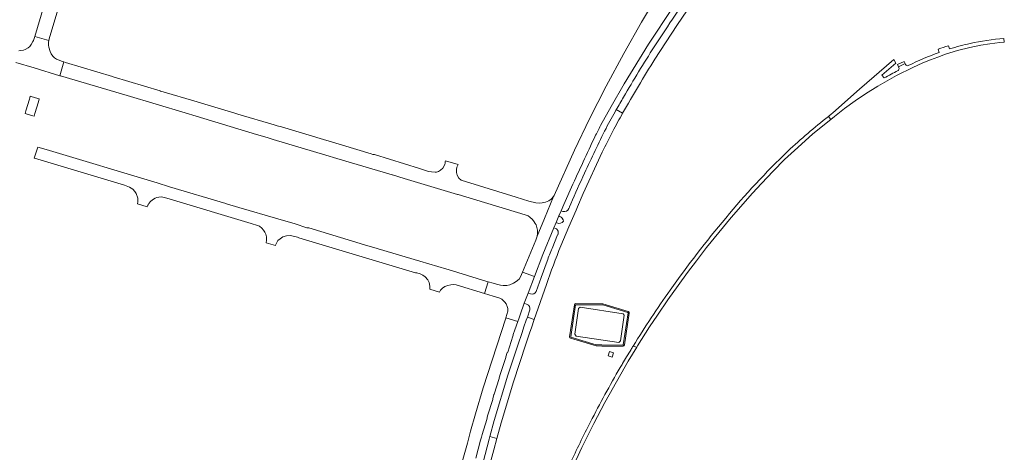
# Model space of a CAD drawing. Extents: x 148869 to 161638, y 453607 to 469810.
# Tile 613 of 656: x 155182 to 155614, y 466221 to 466411. Entities that reach past the tile are written whole.
import ezdxf

# ---------------------------------------------------------------- set-up
doc = ezdxf.new("R2010")
doc.units = 0
for name, color, linetype, lineweight in [('B-RO-VH-VERHARDING_ASFALT-GV', 251, 'CONTINUOUS', 18), ('B-RO-VH-VERHARDING_BEDRIJFSVLOERPLAAT-GV', 251, 'CONTINUOUS', 18), ('B-RO-VH-VERHARDING_OPEN-GV', 251, 'CONTINUOUS', 18), ('B-RO-VH-VERHARDING_TEGEL_RUBBER-GV', 251, 'CONTINUOUS', 18)]:
    doc.layers.add(name, color=color, linetype=linetype, lineweight=lineweight)

msp = doc.modelspace()

# ---------------------------------------------------------------- linework, layer by layer
at = {"layer": 'B-RO-VH-VERHARDING_ASFALT-GV', "flags": 128}
for points in [[(155192.16, 466417.02), (155188.17, 466403.74), (155194.39, 466402.01), (155194.53, 466402.72), (155207.23, 466445.42)], [(155460.76, 466393.73), (155470.48, 466408.55), (155481.65, 466425.15), (155483.05, 466427.2)], [(155461.67, 466421.47), (155454.83, 466409.94), (155447.13, 466396.28), (155439.3, 466381.82), (155432, 466367.52), (155425.41, 466353.78), (155416.51, 466333.88), (155416.25, 466333.46), (155412.23, 466323.82), (155408.98, 466315.99), (155408.36, 466314.29), (155402.57, 466300.22), (155407.78, 466298.3), (155411.55, 466308.02), (155416.39, 466319.73), (155417.36, 466322.04), (155418.56, 466324.89), (155419.56, 466327.19), (155420.75, 466329.91), (155421.35, 466331.27), (155424.13, 466337.48)], [(155436.89, 466364.57), (155441.57, 466372.93), (155447.26, 466382.84), (155458, 466400.3), (155468.72, 466416.38), (155464.71, 466419.27), (155461.67, 466421.47)], [(155179.9, 466392.34), (155187.96, 466389.9), (155199.24, 466386.48), (155201.01, 466392.54), (155200.36, 466392.73), (155197.77, 466393.68), (155196.89, 466394.28), (155196.11, 466395.09), (155195.44, 466396.05), (155194.95, 466397.07), (155194.41, 466399.07), (155194.28, 466399.91), (155194.25, 466400.1), (155194.25, 466401.28), (155194.39, 466402.01), (155188.17, 466403.74), (155187.61, 466401.89), (155187.38, 466401.49), (155187.37, 466401.48), (155186.6, 466400.15), (155185.94, 466399.25), (155185.3, 466398.75), (155184.01, 466398.05), (155183.17, 466397.76), (155182.11, 466397.52), (155181.12, 466397.47)], [(155537.02, 466368.61), (155538.09, 466367.3), (155539.71, 466368.62), (155544.1, 466372.01), (155548.79, 466375.38), (155553.32, 466378.45), (155558.8, 466381.95), (155562.83, 466384.28), (155566.99, 466386.57), (155574.18, 466390.14), (155578.56, 466392.09), (155581.92, 466393.46), (155585.07, 466394.67), (155588.58, 466395.95), (155593.71, 466397.59), (155599.26, 466398.91), (155603.99, 466399.87), (155608.03, 466400.54), (155612.45, 466401.08), (155614.36, 466401.25), (155614.2, 466402.85)], [(155585.32, 466398.12), (155585.77, 466396.68)], [(155590.21, 466398.21), (155589.79, 466399.63)], [(155561.58, 466385.49), (155560.58, 466386.66), (155566.64, 466391.96), (155565.74, 466393.61), (155550.74, 466380.52), (155539.05, 466370.22), (155538.29, 466369.6)], [(155570.96, 466391.34), (155570.96, 466391.34), (155570.72, 466391.81), (155567.83, 466390.4), (155568.05, 466389.93)], [(155443.81, 466371.61), (155446.59, 466369.99)], [(155446.59, 466369.99), (155443.81, 466371.61)], [(155452.8, 466267.29), (155453.17, 466267.89), (155458.46, 466276.15), (155461.86, 466281.29), (155466.44, 466288.02), (155470.95, 466294.43), (155475.07, 466300.04), (155479, 466305.23), (155483.44, 466310.98), (155488.81, 466317.66), (155494.32, 466324.29), (155503.68, 466334.95), (155507.56, 466339.15), (155512.74, 466344.59), (155517.77, 466349.62), (155523.56, 466354.92), (155530.26, 466360.9), (155538.09, 466367.3), (155537.02, 466368.61)], [(155419.43, 466311.77), (155422.91, 466320.13), (155426.12, 466327.51), (155426.71, 466328.85), (155429.25, 466334.7), (155437.63, 466352.86)], [(155420.32, 466326.88), (155419.56, 466327.19), (155418.56, 466324.89), (155418.98, 466324.72)], [(155423.8, 466330.25), (155423.2, 466328.86), (155423.29, 466328.82), (155422.94, 466328.1)], [(155417.71, 466321.88), (155417.36, 466322.04), (155416.39, 466319.73), (155417.1, 466319.43)], [(155418.08, 466316.58), (155418, 466316.63), (155415.57, 466310.66)], [(155413.37, 466305.11), (155410.83, 466297.92), (155408.58, 466291.7)], [(155405.77, 466283.62), (155404.71, 466280.42), (155407.73, 466279.38), (155413.07, 466294.83)], [(155406.12, 466290.65), (155405.04, 466291.04), (155403.36, 466286.54)], [(155403.36, 466286.54), (155404.55, 466286.08)], [(155382.1, 466218.49), (155384.17, 466226.42), (155384.55, 466227.75), (155384.91, 466228.96), (155386.82, 466235.53), (155387.23, 466237.15), (155389.52, 466244.33), (155389.46, 466244.61), (155389.99, 466246.44), (155390.18, 466246.68), (155392.31, 466253.5), (155392.26, 466253.79), (155392.89, 466255.67), (155395.3, 466262.69), (155395.24, 466263.01), (155395.86, 466264.91), (155396.05, 466265.1), (155398.39, 466272.04), (155398.42, 466272.49), (155398.48, 466272.84), (155399.2, 466274.91), (155400.45, 466278.48), (155395.27, 466280.22), (155395.22, 466280.05), (155385.27, 466249.43), (155381.85, 466238.01), (155379.76, 466230.38), (155378.32, 466225.14), (155376.12, 466216.9)], [(155404, 466178.7), (155403.95, 466178.62), (155405.46, 466177.77), (155413.34, 466187.48), (155414.67, 466190.99), (155417.43, 466197.89), (155422.89, 466210.72), (155428.65, 466223.18), (155433.93, 466233.75), (155438.8, 466242.98), (155445.84, 466255.46), (155449.01, 466261.11), (155452.8, 466267.29), (155451.21, 466267.76)], [(155451.21, 466267.76), (155452.8, 466267.29)], [(155448.35, 466263.08), (155446.59, 466260.14)], [(155387.94, 466214.75), (155389.92, 466222.26), (155391.28, 466227.19), (155388.23, 466228.04), (155387.92, 466226.91), (155385.25, 466216.81)]]:
    msp.add_lwpolyline(points, dxfattribs=at)
at = {"layer": 'B-RO-VH-VERHARDING_ASFALT-GV'}
for points in [[(155479.03, 466426.89, 0.004647), (155460.5, 466399.22)], [(155599.28, 466400.64, 0.010131), (155595.02, 466399.6)], [(155614.2, 466402.85, 0.035178), (155599.28, 466400.64)], [(155460.5, 466399.22, 0.012509), (155446.99, 466377.07)], [(155585.77, 466396.68, 0.025279), (155572.11, 466390.97)], [(155589.79, 466399.63, 0.020531), (155585.32, 466398.12)], [(155595.02, 466399.6, 0.011646), (155590.21, 466398.21)], [(155446.59, 466369.99, -0.010723), (155460.76, 466393.73)], [(155572.11, 466390.97, -0.423317), (155570.96, 466391.34)], [(155567.65, 466388.73, 0.013645), (155561.58, 466385.49)], [(155568.05, 466389.93, -0.355083), (155567.65, 466388.73)], [(155446.99, 466377.07, 0.004829), (155443.81, 466371.61)], [(155443.81, 466371.61, 0.007142), (155439.28, 466363.37)], [(155442.23, 466362.07, -0.009315), (155446.59, 466369.99)], [(155538.29, 466369.6, 0.000876), (155537.02, 466368.61)], [(155537.02, 466368.61, 0.019779), (155519.21, 466353.35)], [(155439.28, 466363.37, 0.011549), (155429.86, 466343.71)], [(155434.42, 466359.71, -0.005823), (155436.89, 466364.57)], [(155437.63, 466352.86, -0.010604), (155442.23, 466362.07)], [(155424.13, 466337.48, -0.004747), (155434.42, 466359.71)], [(155519.21, 466353.35, 0.028254), (155491.9, 466324)], [(155429.86, 466343.71, 0.009128), (155423.8, 466330.25)], [(155422.94, 466328.1, -0.368516), (155420.32, 466326.88)], [(155420.56, 466322.58, -0.394699), (155417.71, 466321.88)], [(155418.98, 466324.72, -0.26107), (155420.56, 466322.58)], [(155491.9, 466324, 0.02192), (155467.46, 466292.28)], [(155417.1, 466319.43, -0.425095), (155418.08, 466316.58)], [(155413.07, 466294.83, -0.011703), (155419.43, 466311.77)], [(155415.57, 466310.66, 0.009026), (155413.37, 466305.11)], [(155408.58, 466291.7, -0.403455), (155406.12, 466290.65)], [(155467.46, 466292.28, 0.015868), (155451.21, 466267.76)], [(155404.55, 466286.08, -0.398767), (155405.77, 466283.62)], [(155450.32, 466266.32, 0.002125), (155448.35, 466263.08)], [(155451.21, 466267.76, 0.00132), (155450.32, 466266.32)], [(155445.52, 466258.33, 0.014043), (155432.44, 466234.46)], [(155446.59, 466260.14, 0.001063), (155445.52, 466258.33)], [(155432.44, 466234.46, 0.011329), (155423.49, 466216.07)]]:
    msp.add_lwpolyline(points, format="xyb", dxfattribs=at)
at = {"layer": 'B-RO-VH-VERHARDING_ASFALT-GV', "flags": 128}
for points in [[(155316.62, 466358.06), (155296.67, 466364.01), (155294.76, 466364.54), (155293.39, 466364.93), (155277.45, 466369.66), (155276.51, 466369.93), (155276.07, 466370.08), (155259.99, 466374.86), (155259.99, 466374.86), (155259.51, 466374.99), (155243.59, 466379.63), (155243.36, 466379.71), (155243.23, 466379.79), (155222.7, 466386.05), (155222.4, 466386.19), (155201.7, 466392.33), (155201.01, 466392.54), (155199.24, 466386.48), (155199.42, 466386.43), (155223.8, 466379.21), (155228.8, 466377.73), (155254.3, 466370.12), (155259.11, 466368.69), (155259.13, 466368.68), (155285.59, 466360.73), (155290.26, 466359.33), (155290.76, 466359.13), (155292.95, 466358.48), (155316.06, 466351.66), (155321.01, 466350.19), (155345.22, 466342.94), (155345.23, 466342.94), (155345.49, 466342.9), (155350.58, 466341.37), (155373.94, 466334.34), (155374.36, 466334.3), (155403.81, 466325.44), (155405.01, 466324.95), (155405.86, 466324.33), (155406.94, 466323.31), (155407.69, 466322.38), (155408.17, 466321.58), (155408.51, 466321.01), (155408.94, 466319.82), (155409.12, 466318.68), (155409.17, 466317.22), (155408.98, 466315.99), (155412.23, 466323.82), (155416.25, 466333.46), (155415.21, 466332.25), (155414.13, 466331.53), (155412.61, 466330.93), (155411.23, 466330.62), (155409.92, 466330.56), (155408.44, 466330.68), (155405.32, 466331.43), (155399.74, 466333.14), (155375.57, 466340.54), (155374.54, 466341.52), (155373.85, 466342.75), (155373.53, 466344.05), (155373.51, 466345.29), (155373.76, 466346.3), (155374.22, 466347.56), (155368.77, 466349.17), (155368.62, 466348.66), (155368.62, 466348.14), (155368.38, 466347.42), (155367.55, 466345.85), (155366.54, 466344.94), (155365.67, 466344.44), (155364.79, 466344.16), (155364.16, 466344.08), (155362.6, 466344.2), (155361.19, 466344.48), (155357.34, 466345.76), (155337.44, 466351.83), (155337.14, 466351.81), (155336.73, 466351.88), (155336.11, 466352.16), (155317.1, 466357.91)], [(155290.01, 466314.23), (155289.84, 466313.13), (155291.92, 466312.57), (155294.01, 466311.98), (155294.03, 466312.07), (155294.4, 466312.94), (155294.51, 466313.21), (155295.05, 466314.07), (155296, 466314.92), (155297.26, 466315.66), (155298.76, 466316.14), (155300.65, 466316.36), (155303.69, 466315.59), (155304.28, 466315.32), (155355.49, 466299.97), (155356.18, 466299.91), (155357.54, 466299.44), (155358.71, 466298.91), (155359.8, 466298.17), (155360.96, 466296.81), (155361.47, 466295.63), (155361.86, 466294.07), (155361.83, 466292.77), (155366.1, 466291.47), (155366.58, 466292.25), (155367.37, 466293.21), (155368.47, 466293.92), (155369.76, 466294.41), (155371.11, 466294.69), (155372.3, 466294.8), (155373.47, 466294.66), (155385.88, 466290.87), (155387.44, 466296), (155386.82, 466296.19), (155369.82, 466301.41), (155369.32, 466301.47), (155357.42, 466305.06), (155339.06, 466310.53), (155338.64, 466310.6), (155333.11, 466312.22), (155308.62, 466319.69), (155307.78, 466319.75), (155302.7, 466321.4), (155295.08, 466323.6), (155277.85, 466328.56), (155272.4, 466330.24), (155272.1, 466330.4), (155247.36, 466337.74), (155241.99, 466339.37), (155193.16, 466354.06), (155189.47, 466355.16), (155187.85, 466350.23), (155188.08, 466350.21), (155191.01, 466349.39), (155227.57, 466338.45), (155227.58, 466338.45), (155229.82, 466337.57), (155230.57, 466337.15), (155231.29, 466336.6), (155232.15, 466335.69), (155232.8, 466334.73), (155233.51, 466332.71), (155233.54, 466331.41), (155233.48, 466331.02), (155233.37, 466330.32), (155233.35, 466330.23), (155237.62, 466328.91), (155237.64, 466329.01), (155237.94, 466329.69), (155237.96, 466329.74), (155238.31, 466330.39), (155239, 466331.2), (155239.89, 466332.04), (155241.05, 466332.77), (155241.89, 466332.98), (155242.64, 466333.14), (155243.69, 466333.24), (155244.46, 466333.22), (155245.26, 466333.04), (155247.65, 466332.24), (155247.66, 466332.24), (155283.23, 466321.57), (155286.03, 466320.75), (155286.94, 466320.37), (155288.01, 466319.56), (155288.78, 466318.69), (155289.36, 466317.72), (155289.74, 466316.85), (155289.98, 466315.74), (155290.03, 466314.32)], [(155397.03, 466294.72), (155395.71, 466294.42), (155394.05, 466294.36), (155392.85, 466294.51), (155391.19, 466294.89), (155389.69, 466295.34), (155387.44, 466296), (155385.88, 466290.87), (155389.69, 466289.7), (155392.63, 466288.8), (155393.42, 466288.32), (155394.14, 466287.72), (155394.83, 466287.03), (155395.32, 466286.28), (155395.89, 466285.14), (155396.17, 466284.32), (155396.11, 466283.06), (155395.27, 466280.22), (155400.45, 466278.48), (155401.07, 466280.2), (155401.54, 466281.53), (155403.36, 466286.54), (155405.04, 466291.04), (155407.78, 466298.3), (155402.57, 466300.22), (155401.71, 466298.14), (155401.08, 466297.19), (155399.81, 466296.08), (155398.62, 466295.37)], [(155388.23, 466228.04), (155391.28, 466227.19), (155393.15, 466233.99), (155398.55, 466251.99), (155403.99, 466268.57), (155405.8, 466273.81), (155406.47, 466275.73), (155407.73, 466279.38), (155404.71, 466280.42), (155404.24, 466279.1), (155403.22, 466276.21), (155402.44, 466273.69), (155400.58, 466268.23), (155396.18, 466254.98), (155390.17, 466235.12)]]:
    msp.add_lwpolyline(points, close=True, dxfattribs=at)
at = {"layer": 'B-RO-VH-VERHARDING_BEDRIJFSVLOERPLAAT-GV', "flags": 128}
for points in [[(155570.72, 466391.81), (155570.28, 466392.75), (155567.39, 466391.35), (155567.83, 466390.4)], [(155440.24, 466263.43), (155442.01, 466262.9), (155442.6, 466264.83), (155440.85, 466265.36)]]:
    msp.add_lwpolyline(points, close=True, dxfattribs=at)
for points in [[(155425.41, 466285.89), (155423.27, 466271.84)], [(155423.75, 466271.77), (155425.89, 466285.82)], [(155449.04, 466282.92), (155437.89, 466286.29), (155426, 466286.42)], [(155426.01, 466285.94), (155437.81, 466285.81), (155448.92, 466282.45)], [(155449.01, 466282.32), (155446.89, 466268.3)], [(155447.36, 466268.24), (155449.48, 466282.25)], [(155423.7, 466271.18), (155434.95, 466267.8), (155437.51, 466267.79), (155446.77, 466267.72)], [(155446.78, 466268.21), (155437.51, 466268.27), (155435.02, 466268.28), (155423.83, 466271.65)]]:
    msp.add_lwpolyline(points, dxfattribs=at)
at = {"layer": 'B-RO-VH-VERHARDING_BEDRIJFSVLOERPLAAT-GV'}
for points in [[(155426, 466286.42, 0.358989), (155425.41, 466285.89)], [(155425.89, 466285.82, -0.341282), (155426.01, 466285.94)], [(155448.92, 466282.45, -0.398675), (155449.01, 466282.32)], [(155449.48, 466282.25, 0.387046), (155449.04, 466282.92)], [(155423.27, 466271.84, 0.381993), (155423.7, 466271.18)], [(155423.83, 466271.65, -0.404175), (155423.75, 466271.77)], [(155446.77, 466267.72, 0.400217), (155447.36, 466268.24)], [(155446.89, 466268.3, -0.444652), (155446.78, 466268.21)]]:
    msp.add_lwpolyline(points, format="xyb", dxfattribs=at)
at = {"layer": 'B-RO-VH-VERHARDING_OPEN-GV', "flags": 128}
msp.add_lwpolyline([(155187.84, 466368.71), (155188.2, 466369.88), (155189.77, 466375.08), (155190.16, 466376.34), (155188.44, 466376.83), (155186.22, 466377.47), (155186.01, 466376.79), (155185.85, 466376.24), (155184.27, 466371.06), (155183.92, 466369.9), (155186.36, 466369.16)], close=True, dxfattribs=at)
at = {"layer": 'B-RO-VH-VERHARDING_TEGEL_RUBBER-GV', "flags": 128}
msp.add_lwpolyline([(155446.77, 466281.98), (155427.93, 466284.86), (155427.21, 466284.22), (155425.53, 466273.04), (155426.09, 466272.14), (155444.86, 466269.29), (155445.58, 466270.02), (155447.27, 466281.3)], close=True, dxfattribs=at)

doc.saveas('drawing.dxf')
